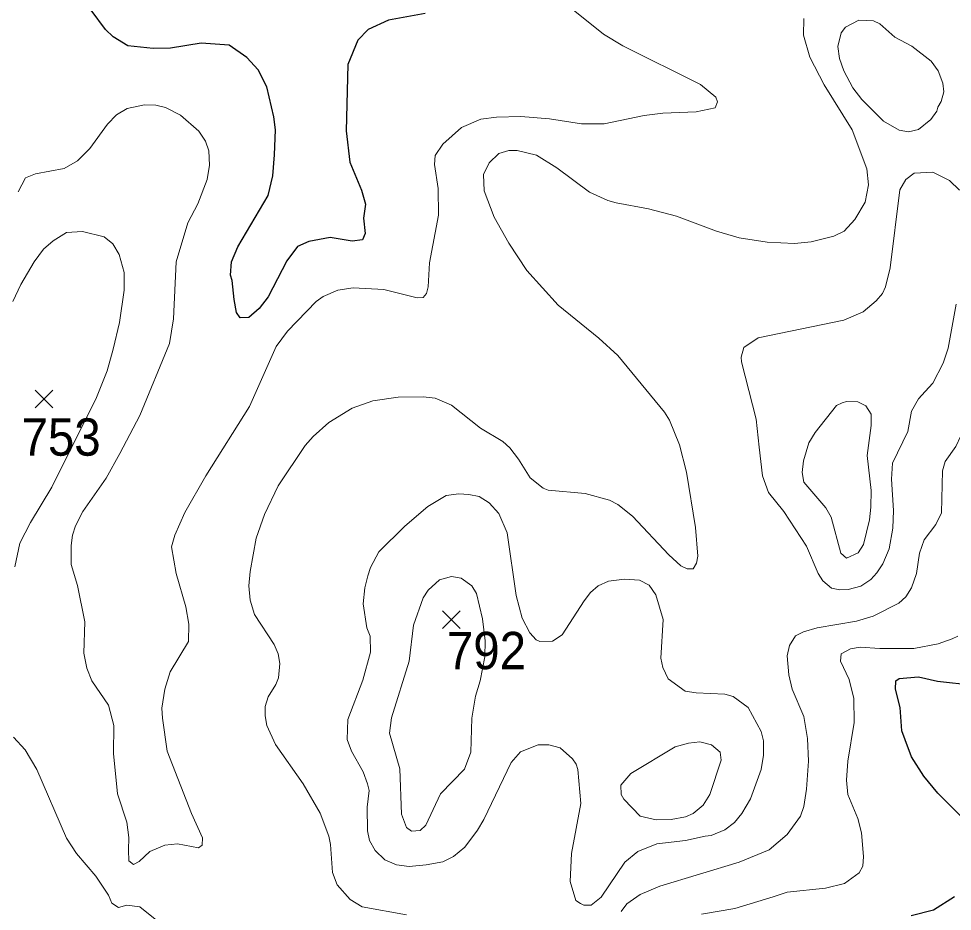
# Model space of a CAD drawing. Extents: x 294.2 to 320.3, y 7482.7 to 7510.7.
# Drawn here: x 311.132 to 313.131, y 7503.085 to 7504.998 of the extents above; entities that cross this region are included whole.
import ezdxf
from ezdxf.enums import TextEntityAlignment as Align

# ---------------------------------------------------------------- set-up
doc = ezdxf.new("R2010")
doc.units = 0
doc.header["$LTSCALE"] = 0.032
for name, color, linetype, lineweight in [('1', 7, 'Continuous', 25), ('2', 7, 'Continuous', 13), ('21', 7, 'Continuous', 25)]:
    doc.layers.add(name, color=color, linetype=linetype, lineweight=lineweight)
doc.layers.add('61', color=7, linetype='Continuous')

msp = doc.modelspace()

# ---------------------------------------------------------------- linework, layer by layer
at = {"layer": '1'}
for points in [[(312.0019, 7505.0088), (311.9236, 7504.9949), (311.8798, 7504.975), (311.8576, 7504.9519), (311.8365, 7504.8997), (311.8332, 7504.7578), (311.8409, 7504.6906), (311.8659, 7504.6304), (311.8742, 7504.6002), (311.8698, 7504.5707), (311.8737, 7504.5379), (311.8681, 7504.5239), (311.8459, 7504.5212), (311.7988, 7504.5288), (311.7528, 7504.5202), (311.7284, 7504.5094), (311.7062, 7504.4793), (311.6657, 7504.4018), (311.6468, 7504.3766), (311.6246, 7504.3577), (311.6057, 7504.3572), (311.598, 7504.3685), (311.593, 7504.3965), (311.5891, 7504.4368), (311.5852, 7504.4486), (311.5875, 7504.4766), (311.6008, 7504.5088), (311.6661, 7504.6187), (311.6762, 7504.6613), (311.6794, 7504.7064), (311.6816, 7504.7596), (311.6783, 7504.7876), (311.6627, 7504.8516), (311.6444, 7504.8881), (311.62, 7504.915), (311.5823, 7504.9409), (311.5224, 7504.9452), (311.457, 7504.935), (311.4193, 7504.9339), (311.365, 7504.9398), (311.3339, 7504.9592), (311.3173, 7504.9743), (311.2559, 7505.0583)], [(313.151, 7503.2881), (313.1005, 7503.3386), (313.0705, 7503.3752), (313.0439, 7503.4166), (313.03, 7503.4532), (313.023, 7503.4722), (313.0198, 7503.522), (313.0095, 7503.5616), (313.0102, 7503.5794), (313.0172, 7503.5845), (313.0587, 7503.5877), (313.0996, 7503.5788), (313.1775, 7503.5699)], [(313.0434, 7503.0763), (313.0906, 7503.0886), (313.1361, 7503.1171)]]:
    msp.add_lwpolyline(points, dxfattribs=at)
at = {"layer": '2'}
for points in [[(311.2729, 7503.7059), (311.271, 7503.6382), (311.2774, 7503.6063), (311.2883, 7503.5795), (311.324, 7503.5271), (311.3355, 7503.4837), (311.3348, 7503.4237), (311.3432, 7503.3369), (311.3629, 7503.2768), (311.3674, 7503.2436), (311.3667, 7503.2168), (311.3674, 7503.1938), (311.3776, 7503.1861), (311.3898, 7503.1919), (311.4128, 7503.2136), (311.4447, 7503.227), (311.4715, 7503.2302), (311.5168, 7503.2213), (311.5245, 7503.227), (311.5251, 7503.243), (311.5015, 7503.2947), (311.4497, 7503.4288), (311.4395, 7503.499), (311.4383, 7503.5207), (311.4446, 7503.5616), (311.4561, 7503.5986), (311.4951, 7503.6638), (311.4957, 7503.7008), (311.4893, 7503.7378), (311.4689, 7503.8093), (311.4587, 7503.8661), (311.4657, 7503.891), (311.4875, 7503.9396), (311.5322, 7504.0181), (311.626, 7504.1669), (311.6828, 7504.2952), (311.7071, 7504.3284), (311.769, 7504.3922), (311.7837, 7504.4025), (311.815, 7504.4165), (311.8482, 7504.421), (311.9133, 7504.4178), (311.9848, 7504.3999), (311.9982, 7504.4005), (312.0052, 7504.4094), (312.0085, 7504.4235), (312.0116, 7504.4746), (312.0308, 7504.5768), (312.0302, 7504.6342), (312.0218, 7504.6853), (312.0238, 7504.7045), (312.0397, 7504.7287), (312.08, 7504.7644), (312.1215, 7504.7823), (312.1547, 7504.7868), (312.207, 7504.7881), (312.2683, 7504.783), (312.3373, 7504.7728), (312.3858, 7504.7728), (312.4714, 7504.7907), (312.5114, 7504.7956), (312.5826, 7504.7984), (312.6233, 7504.8066), (312.6284, 7504.8194), (312.6246, 7504.8296), (312.592, 7504.8571), (312.4254, 7504.9394), (312.3839, 7504.9649), (312.3047, 7505.0282)], [(312.2019, 7504.0538), (312.2268, 7504.0143), (312.2549, 7503.9919), (312.2658, 7503.9875), (312.3449, 7503.9804), (312.3966, 7503.9663), (312.4145, 7503.9568), (312.4464, 7503.9319), (312.5237, 7503.8489), (312.5499, 7503.8253), (312.5633, 7503.8189), (312.576, 7503.8195), (312.5831, 7503.831), (312.5862, 7503.8464), (312.5811, 7503.9076), (312.562, 7504.0264), (312.5467, 7504.0851), (312.5256, 7504.1375), (312.5147, 7504.1547), (312.4145, 7504.276), (312.3743, 7504.3137), (312.2868, 7504.384), (312.2198, 7504.458), (312.1814, 7504.5168), (312.1502, 7504.5729), (312.1285, 7504.6291), (312.1272, 7504.6642), (312.1393, 7504.6891), (312.1597, 7504.7089), (312.1815, 7504.7153), (312.1994, 7504.7153), (312.2408, 7504.7051), (312.2842, 7504.6783), (312.3539, 7504.6259), (312.3935, 7504.608), (312.4113, 7504.6035), (312.4803, 7504.5902), (312.5403, 7504.5748), (312.6259, 7504.5429), (312.6744, 7504.5282), (312.7344, 7504.5187), (312.7931, 7504.5161), (312.8289, 7504.5199), (312.8774, 7504.532), (312.8997, 7504.5429), (312.9221, 7504.5678), (312.9444, 7504.6049), (312.9514, 7504.6419), (312.9483, 7504.6764), (312.917, 7504.7594), (312.8564, 7504.8564), (312.8257, 7504.9152), (312.8123, 7504.9624), (312.8135, 7504.9982)], [(311.1305, 7504.6266), (311.1459, 7504.6572), (311.1676, 7504.6655), (311.2289, 7504.677), (311.2576, 7504.6936), (311.2838, 7504.7197), (311.3221, 7504.7721), (311.3412, 7504.7919), (311.3642, 7504.8053), (311.4013, 7504.813), (311.4255, 7504.8124), (311.446, 7504.8073), (311.4779, 7504.7913), (311.5174, 7504.7568), (311.5315, 7504.7351), (311.5385, 7504.7147), (311.5404, 7504.684), (311.5353, 7504.6534), (311.5155, 7504.601), (311.4938, 7504.5602), (311.4689, 7504.4772), (311.4632, 7504.3546), (311.4543, 7504.3022), (311.391, 7504.1477), (311.3483, 7504.066), (311.3189, 7504.0136), (311.2691, 7503.9421)], [(313.1468, 7504.6304), (313.1251, 7504.6515), (313.0894, 7504.6687), (313.0498, 7504.6668), (313.0313, 7504.6533), (313.0185, 7504.631), (312.9981, 7504.4644), (312.9879, 7504.4235), (312.9815, 7504.4088), (312.9681, 7504.3935), (312.94, 7504.3699), (312.8991, 7504.352), (312.7153, 7504.3144), (312.6846, 7504.2933), (312.6789, 7504.2729), (312.6795, 7504.2626), (312.7108, 7504.1401), (312.7178, 7504.08), (312.7248, 7504.0187), (312.7376, 7503.983), (312.7701, 7503.9421), (312.8187, 7503.8681), (312.8436, 7503.8093), (312.8538, 7503.7933), (312.8723, 7503.778), (312.8902, 7503.7742), (312.9081, 7503.7748), (312.9349, 7503.7819), (312.9566, 7503.7965), (312.9693, 7503.8106), (312.9821, 7503.8298), (312.9961, 7503.8617), (313.0038, 7503.9064), (313.0051, 7503.944), (313.0006, 7504.0111), (313.0032, 7504.0456), (313.0357, 7504.1132), (313.0441, 7504.1567), (313.0587, 7504.1835), (313.0728, 7504.1994), (313.0894, 7504.2167), (313.1117, 7504.2601), (313.122, 7504.292), (313.1392, 7504.3865)], [(311.119, 7504.3916), (311.1363, 7504.4286), (311.165, 7504.4772), (311.1848, 7504.504), (311.2052, 7504.5218), (311.2339, 7504.5397), (311.2685, 7504.5416), (311.3144, 7504.5308), (311.3329, 7504.5154), (311.347, 7504.4925), (311.3572, 7504.4542), (311.3578, 7504.4159), (311.3476, 7504.3469), (311.3342, 7504.2895), (311.3208, 7504.2435), (311.2985, 7504.186), (311.2027, 7503.9945), (311.1567, 7503.9185), (311.1343, 7503.8744), (311.1235, 7503.8234)], [(311.9619, 7503.0783), (311.8674, 7503.0949), (311.8418, 7503.1108), (311.8137, 7503.1421), (311.8035, 7503.1683), (311.7996, 7503.2283), (311.7958, 7503.2462), (311.7773, 7503.296), (311.7409, 7503.3585), (311.6816, 7503.4428), (311.663, 7503.4837), (311.6592, 7503.5041), (311.6598, 7503.5246), (311.6656, 7503.545), (311.6822, 7503.5712), (311.6879, 7503.5859), (311.6911, 7503.6165), (311.6873, 7503.6369), (311.679, 7503.6574), (311.6369, 7503.7212), (311.6272, 7503.7519), (311.6247, 7503.7825), (311.6272, 7503.8132), (311.64, 7503.8847), (311.6579, 7503.9357), (311.6873, 7503.997), (311.7454, 7504.0832), (311.7626, 7504.103), (311.7958, 7504.1324), (311.8456, 7504.1637), (311.8903, 7504.179), (311.944, 7504.1873), (311.9976, 7504.1879)], [(311.9976, 7504.1879), (312.0238, 7504.1847), (312.0589, 7504.1701), (312.1208, 7504.1203), (312.1687, 7504.0922), (312.1834, 7504.0787), (312.2019, 7504.0538)], [(313.1494, 7504.1043), (313.1386, 7504.0813), (313.1162, 7504.0494), (313.1098, 7504.029), (313.1079, 7503.9389), (313.0958, 7503.914), (313.0708, 7503.8815)], [(311.2691, 7503.9421), (311.2531, 7503.9115), (311.2467, 7503.891), (311.2442, 7503.8693), (311.2442, 7503.8285), (311.2576, 7503.7838), (311.2729, 7503.7059)], [(313.0708, 7503.8815), (313.0607, 7503.8527), (313.0543, 7503.8093), (313.0441, 7503.7787), (313.0313, 7503.7595), (313.0166, 7503.7454), (312.9617, 7503.718), (312.926, 7503.7071), (312.8417, 7503.6925), (312.8123, 7503.6842), (312.795, 7503.6759), (312.7823, 7503.6548), (312.7778, 7503.6331), (312.781, 7503.5922), (312.788, 7503.5616), (312.8135, 7503.5029), (312.8212, 7503.4556), (312.8231, 7503.4071), (312.8186, 7503.3471), (312.8129, 7503.31), (312.8059, 7503.2896), (312.7772, 7503.25), (312.7388, 7503.2174), (312.6744, 7503.1906), (312.5046, 7503.1396), (312.4624, 7503.1217), (312.4343, 7503.1012), (312.4222, 7503.0853)], [(313.143, 7503.6752), (313.1309, 7503.6689), (313.1009, 7503.6586), (313.0485, 7503.6484), (312.9758, 7503.6484), (312.9336, 7503.6516), (312.9132, 7503.6478), (312.8934, 7503.6369), (312.8914, 7503.6216), (312.9106, 7503.582), (312.9202, 7503.5412), (312.9208, 7503.4901), (312.9074, 7503.4071), (312.9049, 7503.3662), (312.9074, 7503.3356), (312.9291, 7503.2845), (312.9368, 7503.2538), (312.9412, 7503.2028), (312.9394, 7503.1823), (312.9317, 7503.1676), (312.9004, 7503.1453), (312.8596, 7503.135), (312.7778, 7503.1268), (312.7472, 7503.1166), (312.6655, 7503.0916), (312.5939, 7503.0795)], [(311.1203, 7503.4588), (311.1458, 7503.4313), (311.1701, 7503.3892), (311.234, 7503.2424), (311.2551, 7503.2092), (311.2965, 7503.1606), (311.324, 7503.1198), (311.331, 7503.1031), (311.345, 7503.0936), (311.3629, 7503.0987), (311.3911, 7503.0949), (311.4383, 7503.0572)]]:
    msp.add_lwpolyline(points, dxfattribs=at)
for points in [[(313.1002, 7504.8085), (313.0977, 7504.7996), (313.0855, 7504.7817), (313.0587, 7504.7606), (313.037, 7504.7555), (313.0172, 7504.7587), (312.984, 7504.7785), (312.9374, 7504.8245), (312.9182, 7504.85), (312.8985, 7504.8858), (312.8896, 7504.9126), (312.8863, 7504.9381), (312.8934, 7504.9675), (312.9023, 7504.9796), (312.931, 7504.9943), (312.9623, 7504.993), (312.9757, 7504.9866), (313.0083, 7504.9585), (313.0447, 7504.9388), (313.0862, 7504.9069), (313.1009, 7504.8858), (313.1111, 7504.8596), (313.113, 7504.8411), (313.1072, 7504.8207)], [(312.8371, 7504.1112), (312.8237, 7504.089), (312.8123, 7504.0507), (312.8097, 7504.0257), (312.8135, 7504.0047), (312.8602, 7503.9498), (312.8717, 7503.93), (312.8921, 7503.8527), (312.9042, 7503.8419), (312.9298, 7503.8533), (312.9406, 7503.8712), (312.954, 7503.9242), (312.9566, 7503.9511), (312.9572, 7503.9868), (312.9489, 7504.0622), (312.9572, 7504.126), (312.9572, 7504.1502), (312.9457, 7504.1687), (312.9291, 7504.177), (312.9042, 7504.1777), (312.8953, 7504.1745), (312.8832, 7504.1688)], [(312.6016, 7503.2468), (312.5595, 7503.2372), (312.4982, 7503.2302), (312.4573, 7503.2136), (312.4298, 7503.1906), (312.3794, 7503.1159), (312.3577, 7503.0987), (312.3417, 7503.0987), (312.3347, 7503.1025), (312.3251, 7503.1089), (312.3124, 7503.1491), (312.3155, 7503.2092), (312.3354, 7503.3164), (312.329, 7503.3892), (312.3258, 7503.4007), (312.3175, 7503.4122), (312.2913, 7503.4358), (312.267, 7503.4422), (312.2441, 7503.4422), (312.2064, 7503.4275), (312.1866, 7503.4045), (312.1278, 7503.2819), (312.1144, 7503.259), (312.087, 7503.2232), (312.0627, 7503.2027), (312.0397, 7503.1912), (312.004, 7503.1849), (311.9682, 7503.1817), (311.9408, 7503.1849), (311.9159, 7503.1957), (311.8948, 7503.2155), (311.8827, 7503.2372), (311.8788, 7503.2577), (311.8782, 7503.3088), (311.882, 7503.3445), (311.8788, 7503.3586), (311.8693, 7503.3841), (311.8443, 7503.4288), (311.8354, 7503.4537), (311.8367, 7503.4965), (311.8686, 7503.5807), (311.8852, 7503.6408), (311.884, 7503.6752), (311.8775, 7503.6931), (311.8693, 7503.7442), (311.8731, 7503.7787), (311.8795, 7503.8042), (311.8852, 7503.8221), (311.9031, 7503.8559), (311.9586, 7503.9108), (312.0078, 7503.953), (312.0468, 7503.976), (312.0742, 7503.9798), (312.0959, 7503.9785), (312.1176, 7503.974), (312.1393, 7503.9606), (312.1597, 7503.9376), (312.1776, 7503.8962), (312.1974, 7503.7621), (312.2102, 7503.7136), (312.2262, 7503.6822), (312.2396, 7503.6669), (312.2479, 7503.6637), (312.2747, 7503.6644), (312.2958, 7503.6778), (312.343, 7503.7506), (312.3564, 7503.7684), (312.3724, 7503.7825), (312.3947, 7503.7927), (312.4292, 7503.7972), (312.4611, 7503.7946), (312.4816, 7503.7844), (312.4962, 7503.7634), (312.5122, 7503.711), (312.5071, 7503.628), (312.5109, 7503.6076), (312.5224, 7503.5833), (312.5588, 7503.5571), (312.5825, 7503.5533), (312.6437, 7503.5507), (312.6616, 7503.5456), (312.6941, 7503.522), (312.7216, 7503.4709), (312.7267, 7503.4505), (312.7267, 7503.4199), (312.7216, 7503.3892), (312.6986, 7503.3266), (312.6801, 7503.2947), (312.6648, 7503.2755), (312.6443, 7503.2602), (312.6144, 7503.2481)], [(312.0863, 7503.3898), (312.0353, 7503.3369), (312.0033, 7503.2704), (311.9912, 7503.2589), (311.9727, 7503.257), (311.9619, 7503.2653), (311.9516, 7503.2934), (311.9478, 7503.3905), (311.9261, 7503.4671), (311.9299, 7503.5003), (311.9676, 7503.6216), (311.9771, 7503.6982), (311.9976, 7503.757), (312.0085, 7503.7736), (312.0327, 7503.7959), (312.0589, 7503.8029), (312.0793, 7503.7991), (312.1023, 7503.7825), (312.1119, 7503.7665), (312.1253, 7503.7123), (312.1306, 7503.6647), (312.1298, 7503.6309), (312.1201, 7503.5795), (312.1099, 7503.5463), (312.1023, 7503.499), (312.0997, 7503.4262)], [(312.5288, 7503.2825), (312.4969, 7503.2813), (312.4624, 7503.2896), (312.4279, 7503.3254), (312.4222, 7503.3356), (312.4209, 7503.356), (312.4426, 7503.3809), (312.5378, 7503.4377), (312.5659, 7503.446), (312.5901, 7503.4486), (312.6157, 7503.4422), (312.6342, 7503.4262), (312.636, 7503.4096), (312.6118, 7503.3356), (312.5977, 7503.3126), (312.5761, 7503.2947), (312.5595, 7503.2877)]]:
    msp.add_lwpolyline(points, close=True, dxfattribs=at)
at = {"layer": '21'}
for p, q in [((311.1671, 7504.2019), (311.2046, 7504.1644)), ((311.2046, 7504.2019), (311.1671, 7504.1644)), ((312.0393, 7503.729), (312.0768, 7503.6915)), ((312.0768, 7503.729), (312.0393, 7503.6915))]:
    msp.add_line(p, q, dxfattribs=at)

# ---------------------------------------------------------------- texts
at = {"layer": '61', "width": 0.95}
for s, p in [('753', (311.2224, 7504.0616)), ('792', (312.1334, 7503.6042))]:
    msp.add_text(s, height=0.08, dxfattribs=at).set_placement(p, align=Align.CENTER)

doc.saveas('drawing.dxf')
